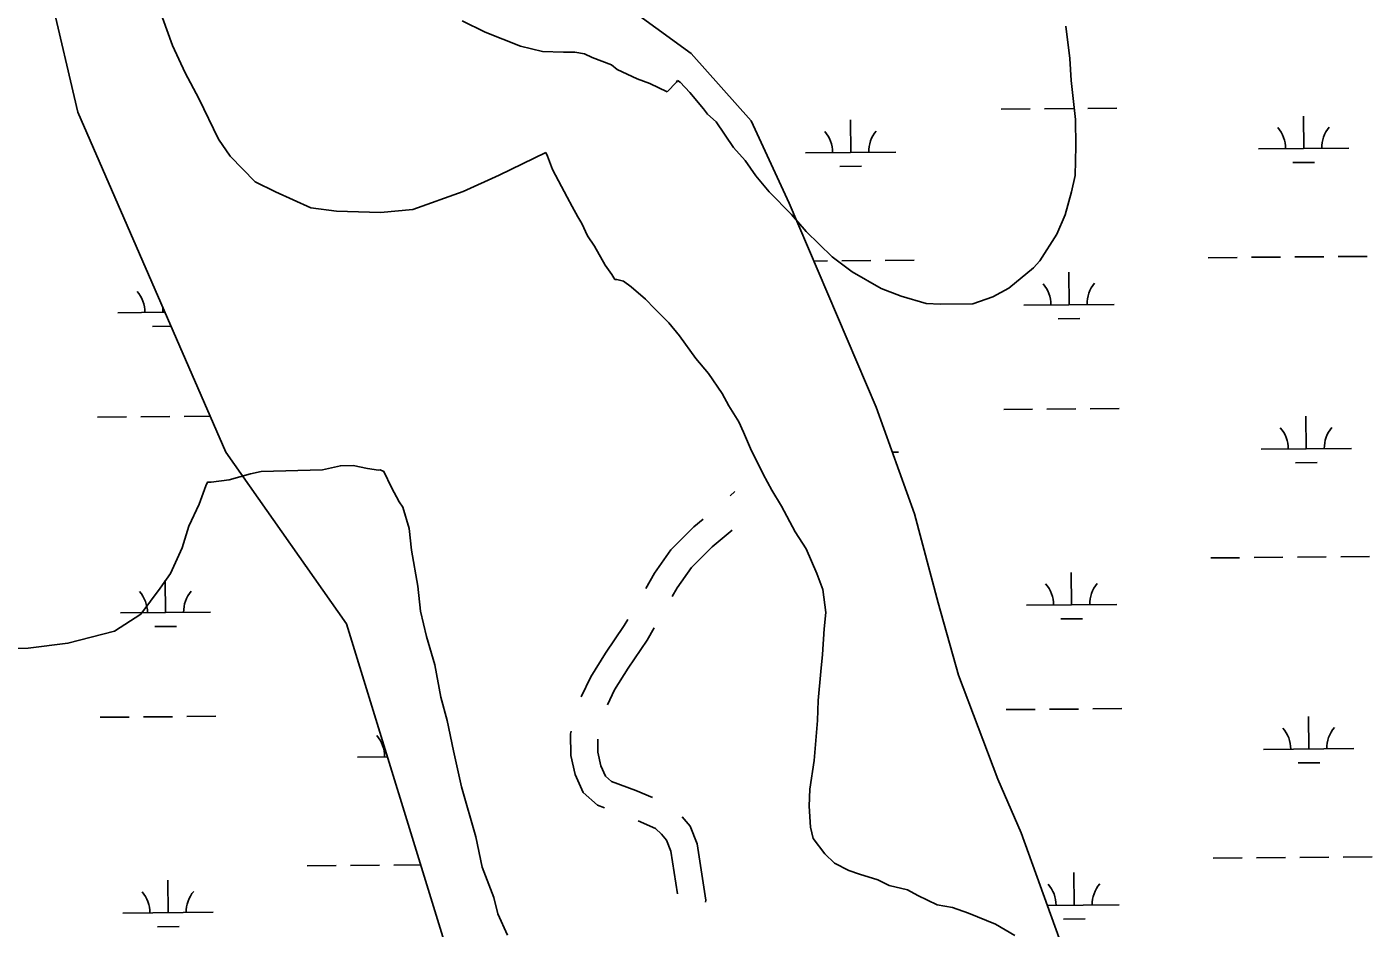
# Model space of a CAD drawing. Extents: x 3568792 to 3606828, y 529143 to 554785.
# Drawn here: x 3599964 to 3601454, y 541367 to 542366 of the extents above; entities that cross this region are included whole.
import ezdxf

# ---------------------------------------------------------------- set-up
doc = ezdxf.new("R2010")
doc.units = 0
for name, color, linetype in [('V-ROAD-CNTR', 7, 'Continuous'), ('V-SITE-VEGE', 7, 'Continuous'), ('V-WETL-SWMP', 7, 'Continuous')]:
    doc.layers.add(name, color=color, linetype=linetype)

msp = doc.modelspace()

# ---------------------------------------------------------------- linework, layer by layer
at = {"layer": 'V-ROAD-CNTR'}
msp.add_line((3600742.7, 541846.3), (3600747.8, 541850.9), dxfattribs=at)
for points in [[(3600649.4, 541743.6), (3600658.7, 541760.3), (3600677, 541786.2), (3600702.6, 541811.7), (3600712.6, 541820.1)], [(3600678.6, 541734.4), (3600684.1, 541744.3), (3600700, 541766.8), (3600722.9, 541789.6), (3600745, 541808.1)], [(3600577.7, 541623.5), (3600588.3, 541645.6), (3600604.4, 541671.6), (3600625.3, 541702.4), (3600629.2, 541709)], [(3600606.6, 541614.5), (3600614.7, 541631.2), (3600629.6, 541655.3), (3600650.6, 541686.3), (3600658.6, 541699.7)], [(3600603.3, 541500.4), (3600595.7, 541503.3), (3600579.8, 541517.3), (3600570.8, 541537.5), (3600566.1, 541558.4), (3600565.8, 541582.3), (3600566.4, 541585.5)], [(3600656.5, 541511.7), (3600638.1, 541519.6), (3600611.3, 541529.5), (3600604.5, 541535.5), (3600599.4, 541547), (3600596.1, 541561.9), (3600595.9, 541576.4)], [(3600715.5, 541396), (3600715.9, 541398.1), (3600706.1, 541460.5), (3600698.3, 541480), (3600689.6, 541490.5)], [(3600684.5, 541405.1), (3600677, 541452.5), (3600672.2, 541464.5), (3600666.6, 541471.3), (3600659.9, 541477.6), (3600640.6, 541485.9)]]:
    msp.add_lwpolyline(points, dxfattribs=at)
at = {"layer": 'V-SITE-VEGE'}
for p, q in [((3600124.8, 542345.2), (3600113.9, 542375.7)), ((3600445.7, 542372.3), (3600471.2, 542359.9)), ((3601119.1, 542330.7), (3601114.5, 542366.6)), ((3600471.2, 542359.9), (3600510.4, 542344.5)), ((3600138.9, 542314.7), (3600124.8, 542345.2)), ((3600510.4, 542344.5), (3600534.8, 542338.5)), ((3600534.8, 542338.5), (3600558.1, 542337.7)), ((3600558.1, 542337.7), (3600570.7, 542337.9)), ((3600570.7, 542337.9), (3600581.3, 542335.9)), ((3600581.3, 542335.9), (3600589.8, 542331.8)), ((3600589.8, 542331.8), (3600611.1, 542323.6)), ((3600611.1, 542323.6), (3600617.5, 542318.4)), ((3601120.5, 542306.5), (3601119.1, 542330.7)), ((3600154.1, 542286.4), (3600138.9, 542314.7)), ((3600617.5, 542318.4), (3600639.8, 542308.1)), ((3600639.8, 542308.1), (3600653.6, 542303)), ((3600683.1, 542304.4), (3600684.2, 542306.5)), ((3600684.2, 542306.5), (3600687.4, 542304.4)), ((3601125.2, 542263.2), (3601120.5, 542306.5)), ((3600653.6, 542303), (3600672.7, 542293.7)), ((3600672.7, 542293.7), (3600683.1, 542304.4)), ((3600687.4, 542304.4), (3600698.1, 542292.9)), ((3600698.1, 542292.9), (3600713.1, 542275.1)), ((3600175.7, 542241.2), (3600154.1, 542286.4)), ((3600713.1, 542275.1), (3600717.4, 542268.9)), ((3600717.4, 542268.9), (3600727, 542260.5)), ((3601125.6, 542233.6), (3601125.2, 542263.2)), ((3600727, 542260.5), (3600746.3, 542232.2)), ((3600188.6, 542222.4), (3600175.7, 542241.2)), ((3600746.3, 542232.2), (3600759.2, 542217.6)), ((3601124.9, 542200.9), (3601125.6, 542233.6)), ((3600216.4, 542194.2), (3600188.6, 542222.4)), ((3600538.3, 542226.6), (3600486.8, 542201.6)), ((3600540.4, 542222.4), (3600538.3, 542226.6)), ((3600545.9, 542207.6), (3600540.4, 542222.4)), ((3600759.2, 542217.6), (3600771, 542200.8)), ((3600486.8, 542201.6), (3600446.9, 542183.2)), ((3600552.4, 542195), (3600545.9, 542207.6)), ((3600238.8, 542182.8), (3600216.4, 542194.2)), ((3600562.1, 542177.2), (3600552.4, 542195)), ((3600771, 542200.8), (3600786, 542183.1)), ((3601120.9, 542182.9), (3601124.9, 542200.9)), ((3600278.1, 542165.3), (3600238.8, 542182.8)), ((3600446.9, 542183.2), (3600391.1, 542163.5)), ((3600567.5, 542166.7), (3600562.1, 542177.2)), ((3600786, 542183.1), (3600810.6, 542158)), ((3601113.8, 542157.4), (3601120.9, 542182.9)), ((3600306.6, 542161.4), (3600278.1, 542165.3)), ((3600355.3, 542159.9), (3600306.6, 542161.4)), ((3600391.1, 542163.5), (3600355.3, 542159.9)), ((3600574, 542155.1), (3600567.5, 542166.7)), ((3600810.6, 542158), (3600826.7, 542139.2)), ((3601104.6, 542136.2), (3601113.8, 542157.4)), ((3600578.3, 542147.8), (3600574, 542155.1)), ((3600584.8, 542134.1), (3600578.3, 542147.8)), ((3600592.4, 542122.6), (3600584.8, 542134.1)), ((3600826.7, 542139.2), (3600855.6, 542111)), ((3601085.9, 542106.4), (3601104.6, 542136.2)), ((3600604.2, 542101.6), (3600592.4, 542122.6)), ((3600611.7, 542091.2), (3600604.2, 542101.6)), ((3600855.6, 542111), (3600877.9, 542094.4)), ((3601051.4, 542076.4), (3601078.6, 542098.9)), ((3601078.6, 542098.9), (3601085.9, 542106.4)), ((3600615, 542085.9), (3600611.7, 542091.2)), ((3600617.1, 542085.9), (3600615, 542085.9)), ((3600624.5, 542083.9), (3600617.1, 542085.9)), ((3600633, 542077.7), (3600624.5, 542083.9)), ((3600877.9, 542094.4), (3600909.9, 542075.7)), ((3600649, 542064.1), (3600633, 542077.7)), ((3600909.9, 542075.7), (3600932.1, 542067.5)), ((3600932.1, 542067.5), (3600959.7, 542059.4)), ((3601033.6, 542066.6), (3601051.4, 542076.4)), ((3600658.7, 542053.7), (3600649, 542064.1)), ((3600674.7, 542038), (3600658.7, 542053.7)), ((3600959.7, 542059.4), (3600975.6, 542058.6)), ((3600975.6, 542058.6), (3601011.5, 542059)), ((3601011.5, 542059), (3601033.6, 542066.6)), ((3600686.5, 542023.4), (3600674.7, 542038)), ((3600704.8, 541998.2), (3600686.5, 542023.4)), ((3600718.7, 541981.5), (3600704.8, 541998.2)), ((3600733.8, 541959.5), (3600718.7, 541981.5)), ((3600741.3, 541945.9), (3600733.8, 541959.5)), ((3600752.1, 541928), (3600741.3, 541945.9)), ((3600757.5, 541916.5), (3600752.1, 541928)), ((3600765.1, 541898.6), (3600757.5, 541916.5)), ((3600779.2, 541870.3), (3600765.1, 541898.6)), ((3600788.9, 541852.4), (3600779.2, 541870.3)), ((3600799.7, 541834.6), (3600788.9, 541852.4)), ((3600814.8, 541806.2), (3600799.7, 541834.6)), ((3600826.7, 541787.4), (3600814.8, 541806.2)), ((3600838.6, 541760), (3600826.7, 541787.4)), ((3600845.2, 541742.2), (3600838.6, 541760)), ((3600848.7, 541716.8), (3600845.2, 541742.2)), ((3600846.8, 541698.9), (3600848.7, 541716.8)), ((3600845, 541670.3), (3600846.8, 541698.9)), ((3600843.1, 541651.3), (3600845, 541670.3)), ((3600840.3, 541619.5), (3600843.1, 541651.3)), ((3600839.5, 541597.3), (3600840.3, 541619.5)), ((3600835.9, 541552.9), (3600839.5, 541597.3)), ((3600831, 541521.2), (3600835.9, 541552.9)), ((3600830.1, 541502.2), (3600831, 541521.2)), ((3600831.5, 541478.9), (3600830.1, 541502.2)), ((3600834.8, 541466.3), (3600831.5, 541478.9)), ((3600847.7, 541449.5), (3600834.8, 541466.3)), ((3600858.4, 541439.1), (3600847.7, 541449.5)), ((3600874.3, 541430.8), (3600858.4, 541439.1)), ((3600886, 541426.8), (3600874.3, 541430.8)), ((3600906.1, 541420.7), (3600886, 541426.8)), ((3600918.9, 541414.5), (3600906.1, 541420.7)), ((3600939, 541409.4), (3600918.9, 541414.5)), ((3600950.7, 541403.2), (3600939, 541409.4)), ((3600971.9, 541392.9), (3600950.7, 541403.2)), ((3600988.9, 541390), (3600971.9, 541392.9)), ((3601006.9, 541383.8), (3600988.9, 541390)), ((3601036.7, 541371.5), (3601006.9, 541383.8)), ((3601057.9, 541359.1), (3601036.7, 541371.5))]:
    msp.add_line(p, q, dxfattribs=at)
msp.add_lwpolyline([(3599901.2, 541675.6), (3599965.1, 541677.5), (3600008.9, 541682.8), (3600060.5, 541696.3), (3600089.9, 541715.1), (3600111.1, 541743.7), (3600122.6, 541760), (3600135.7, 541788.4), (3600143, 541812.6), (3600154.3, 541836.9), (3600161.7, 541857.1), (3600163.6, 541861.2), (3600167.5, 541861.3), (3600187.5, 541863.9), (3600211.2, 541870.5), (3600223.2, 541872.9), (3600291, 541874.9), (3600310.9, 541879.5), (3600324.9, 541879.9), (3600341, 541876.4), (3600353, 541874.7), (3600355, 541874.8), (3600359, 541872.9), (3600367.6, 541855.2), (3600376, 541839.4), (3600380.2, 541833.6), (3600386.9, 541809.8), (3600389.6, 541785.9), (3600396.7, 541746.1), (3600399.6, 541718.2), (3600406.4, 541690.4), (3600415.3, 541658.7), (3600422.3, 541623), (3600429.1, 541597.2), (3600436.1, 541563.4), (3600445.2, 541523.7), (3600460.9, 541468.2), (3600467.8, 541434.5), (3600480.8, 541400.9), (3600485.3, 541383), (3600496, 541359.4)], dxfattribs=at)
at = {"layer": 'V-WETL-SWMP'}
for p, q in [((3599973.3, 542471.2), (3600020.1, 542271.1)), ((3600699.5, 542336.4), (3600621, 542393.3)), ((3600765.9, 542261.6), (3600699.5, 542336.4)), ((3600020.1, 542271.1), (3600184.1, 541894.4)), ((3600808.2, 542170.3), (3600765.9, 542261.6)), ((3600876.2, 542226.7), (3600875.9, 542262.7)), ((3601042.9, 542274.5), (3601074.9, 542274.8)), ((3601090.9, 542274.9), (3601122.9, 542275.2)), ((3601138.9, 542275.3), (3601170.9, 542275.6)), ((3601378.1, 542230.9), (3601377.8, 542266.9)), ((3601328.1, 542230.5), (3601428.1, 542231.4)), ((3600826.2, 542226.3), (3600926.2, 542227.1)), ((3600864.3, 542211.2), (3600888.3, 542211.4)), ((3601366.2, 542215.4), (3601390.2, 542215.6)), ((3600904.3, 541944.5), (3600808.2, 542170.3)), ((3600835.5, 542106.3), (3600850.4, 542106.4)), ((3600866.4, 542106.5), (3600898.4, 542106.8)), ((3600914.4, 542106.9), (3600946.4, 542107.2)), ((3601272.3, 542110), (3601304.3, 542110.2)), ((3601320.3, 542110.4), (3601352.3, 542110.6)), ((3601368.3, 542110.8), (3601400.3, 542111)), ((3601416.3, 542111.2), (3601448.3, 542111.5)), ((3601118.1, 542057.9), (3601117.8, 542093.9)), ((3600114.3, 542049.5), (3600114.3, 542054.8)), ((3601068.1, 542057.5), (3601168.1, 542058.3)), ((3600064.3, 542049), (3600116.6, 542049.5)), ((3601106.2, 542042.4), (3601130.2, 542042.6)), ((3600102.5, 542033.9), (3600123.3, 542034.1)), ((3600041.9, 541933.4), (3600073.9, 541933.7)), ((3600089.9, 541933.8), (3600121.9, 541934.1)), ((3600137.9, 541934.2), (3600166.7, 541934.5)), ((3600946.8, 541826.1), (3600904.3, 541944.5)), ((3601045.7, 541941.9), (3601077.7, 541942.1)), ((3601093.7, 541942.3), (3601125.7, 541942.6)), ((3601141.7, 541942.7), (3601173.7, 541943)), ((3601380.9, 541898.3), (3601380.6, 541934.3)), ((3600184.1, 541894.4), (3600317.6, 541704.3)), ((3600922.3, 541894.4), (3600929, 541894.5)), ((3601330.9, 541897.9), (3601430.9, 541898.7)), ((3601369, 541882.7), (3601393, 541882.9)), ((3600973, 541727.4), (3600946.8, 541826.1)), ((3601275.1, 541777.3), (3601307.1, 541777.6)), ((3601323.1, 541777.7), (3601355.1, 541778)), ((3601371.1, 541778.1), (3601403.1, 541778.4)), ((3601419.1, 541778.5), (3601451.1, 541778.8)), ((3600271.3, 541768.8), (3600272.3, 541768.8)), ((3601120.9, 541725.3), (3601120.6, 541761.3)), ((3600117.1, 541716.8), (3600116.8, 541752.8)), ((3600995.5, 541647.5), (3600973, 541727.4)), ((3601070.9, 541724.8), (3601170.9, 541725.7)), ((3600067.1, 541716.4), (3600167.1, 541717.2)), ((3601109, 541709.7), (3601133, 541709.9)), ((3600105.3, 541701.3), (3600129.3, 541701.5)), ((3600317.6, 541704.3), (3600449.2, 541276.3)), ((3601039.2, 541532.2), (3600995.5, 541647.5)), ((3601048.5, 541609.2), (3601080.5, 541609.5)), ((3601096.5, 541609.6), (3601128.5, 541609.9)), ((3601144.5, 541610), (3601176.5, 541610.3)), ((3600044.7, 541600.7), (3600076.7, 541601)), ((3600092.7, 541601.2), (3600124.7, 541601.4)), ((3600140.7, 541601.6), (3600172.7, 541601.8)), ((3601383.7, 541565.6), (3601383.4, 541601.6)), ((3601333.7, 541565.2), (3601433.7, 541566)), ((3600329.9, 541556.7), (3600362.9, 541557)), ((3601371.8, 541550.1), (3601395.8, 541550.3)), ((3601064.9, 541472.6), (3601039.2, 541532.2)), ((3601133.4, 541283.8), (3601064.9, 541472.6)), ((3601277.9, 541444.6), (3601309.9, 541444.9)), ((3601325.9, 541445), (3601357.9, 541445.3)), ((3601373.9, 541445.5), (3601405.9, 541445.7)), ((3601421.9, 541445.9), (3601453.9, 541446.1)), ((3600274.1, 541436.2), (3600306.1, 541436.4)), ((3600322.1, 541436.6), (3600354.1, 541436.8)), ((3600370.1, 541437), (3600399.7, 541437.2)), ((3601123.7, 541392.6), (3601123.4, 541428.6)), ((3600119.9, 541384.1), (3600119.6, 541420.1)), ((3600069.9, 541383.7), (3600169.9, 541384.6)), ((3601094, 541392.3), (3601173.7, 541393)), ((3600108.1, 541368.6), (3600132.1, 541368.8)), ((3601111.9, 541377.1), (3601135.9, 541377.3))]:
    msp.add_line(p, q, dxfattribs=at)
for centre, start, end in [((3600821, 542226.7), 359.7115, 41.2552), ((3600931.4, 542227.6), 139.7115, 181.2552), ((3601322.9, 542230.9), 359.7115, 41.2552), ((3601433.3, 542231.9), 139.7115, 181.2552), ((3600059.1, 542049.5), 359.7115, 41.2552), ((3601062.9, 542057.9), 359.7115, 41.2552), ((3601173.3, 542058.9), 139.7115, 181.2552), ((3601325.7, 541898.3), 359.7115, 41.2552), ((3601436.1, 541899.2), 139.7115, 181.2552), ((3600061.9, 541716.8), 359.7115, 41.2552), ((3600172.4, 541717.7), 139.7115, 181.2552), ((3601065.7, 541725.3), 359.7115, 41.2552), ((3601176.2, 541726.2), 139.7115, 181.2552), ((3600324.7, 541557.2), 359.7115, 41.2552), ((3601328.5, 541565.6), 359.7115, 41.2552), ((3601438.9, 541566.6), 139.7115, 181.2552), ((3601068.5, 541392.6), 359.7115, 41.2552), ((3601179, 541393.5), 139.7115, 181.2552), ((3600064.7, 541384.1), 359.7115, 41.2552), ((3600175.2, 541385.1), 139.7115, 181.2552)]:
    msp.add_arc(centre, 35.2, start, end, dxfattribs=at)

doc.saveas('drawing.dxf')
